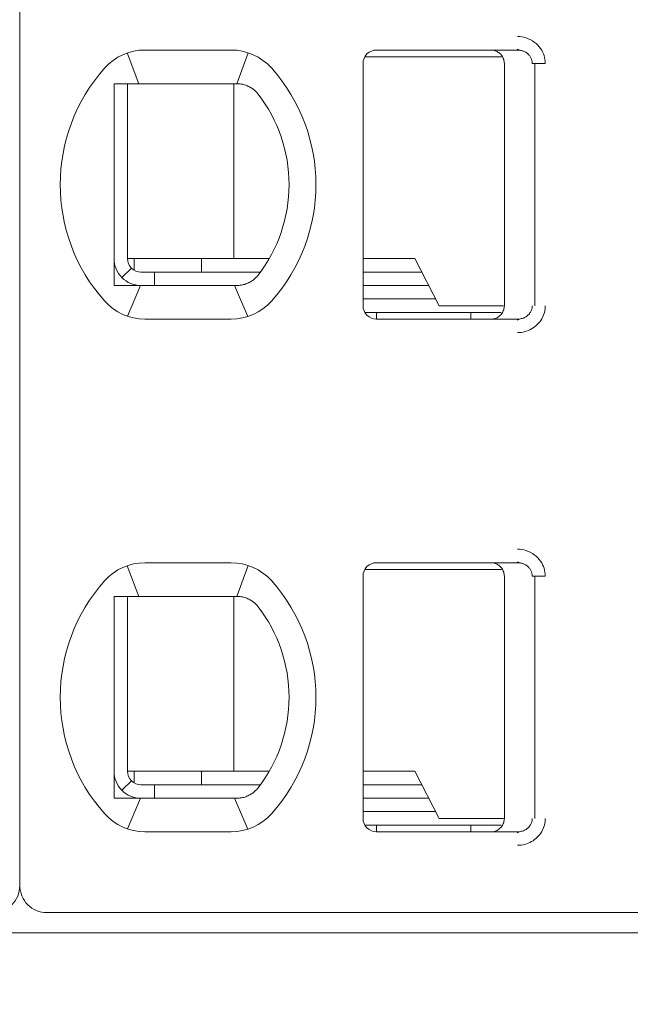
# Model space of a CAD drawing. Header units: millimetres. Extents: x -1114 to 1396, y -630 to 631.
# Tile 685 of 780: x 397.3 to 401.83, y 447.44 to 454.76. Entities that reach past the tile are written whole.
import ezdxf

# ---------------------------------------------------------------- set-up
doc = ezdxf.new("R2010")
doc.units = ezdxf.units.MM
doc.header["$MEASUREMENT"] = 0

msp = doc.modelspace()

# ---------------------------------------------------------------- linework, layer by layer
at = {"lineweight": 18}
for points, knots in [([(1038.9843, -629.7647), (1038.9843, -629.7647), (-1111.4882, -629.7647), (-1111.4882, -629.7647), (-1111.4882, -629.7647), (-1111.4882, -629.7647), (-1111.4882, 630.7883), (-1111.4882, 630.7883), (-1111.4882, 630.7883), (-1111.4882, 630.7883), (1038.9843, 630.7883), (1038.9843, 630.7883)], [0, 0, 0, 0, 0.333333, 0.333333, 0.333333, 0.333333, 0.666667, 0.666667, 0.666667, 0.666667, 1, 1, 1, 1]), ([(400.9963, 454.6334), (401.0183, 454.6335), (401.0395, 454.6303), (401.0606, 454.6235), (401.0606, 454.6235), (401.0817, 454.6167), (401.1027, 454.6065), (401.1213, 454.5928), (401.1213, 454.5928), (401.1398, 454.5792), (401.1559, 454.5623), (401.1681, 454.545), (401.1681, 454.545), (401.1803, 454.5278), (401.1886, 454.5103), (401.1944, 454.4918), (401.1944, 454.4918), (401.2001, 454.4732), (401.2032, 454.4537), (401.2034, 454.4334)], [0, 0, 0, 0, 0.2, 0.2, 0.2, 0.2, 0.4, 0.4, 0.4, 0.4, 0.6, 0.6, 0.6, 0.6, 0.8, 0.8, 0.8, 0.8, 1, 1, 1, 1]), ([(399.9489, 454.5334), (399.9224, 454.5334), (399.8969, 454.5228), (399.8782, 454.5041), (399.8782, 454.5041), (399.8594, 454.4853), (399.8489, 454.4599), (399.8489, 454.4334)], [0, 0, 0, 0, 0.5, 0.5, 0.5, 0.5, 1, 1, 1, 1]), ([(399.9489, 454.5334), (399.9224, 454.5334), (399.8969, 454.5228), (399.8782, 454.5041), (399.8782, 454.5041), (399.8594, 454.4853), (399.8489, 454.4599), (399.8489, 454.4334)], [0, 0, 0, 0, 0.5, 0.5, 0.5, 0.5, 1, 1, 1, 1]), ([(400.7989, 454.5334), (400.8094, 454.5334), (400.8199, 454.5317), (400.8299, 454.5285), (400.8299, 454.5285), (400.8398, 454.5252), (400.8493, 454.5204), (400.8578, 454.5142), (400.8578, 454.5142), (400.8662, 454.508), (400.8737, 454.5006), (400.8798, 454.4921), (400.8798, 454.4921), (400.886, 454.4836), (400.8908, 454.4741), (400.894, 454.4642), (400.894, 454.4642), (400.8972, 454.4542), (400.8989, 454.4438), (400.8989, 454.4334)], [0, 0, 0, 0, 0.2, 0.2, 0.2, 0.2, 0.4, 0.4, 0.4, 0.4, 0.6, 0.6, 0.6, 0.6, 0.8, 0.8, 0.8, 0.8, 1, 1, 1, 1]), ([(400.9963, 454.5334), (401.005, 454.5334), (401.0138, 454.5324), (401.0223, 454.5306), (401.0223, 454.5306), (401.0307, 454.5287), (401.0388, 454.526), (401.0465, 454.5225), (401.0465, 454.5225), (401.0541, 454.5189), (401.0613, 454.5146), (401.0678, 454.5096), (401.0678, 454.5096), (401.074, 454.5048), (401.0797, 454.4994), (401.0846, 454.4935), (401.0846, 454.4935), (401.0891, 454.4881), (401.093, 454.4822), (401.0963, 454.4759), (401.0963, 454.4759), (401.0995, 454.4697), (401.1021, 454.4631), (401.1038, 454.4563), (401.1038, 454.4563), (401.1058, 454.4488), (401.1068, 454.4411), (401.1068, 454.4334)], [0, 0, 0, 0, 0.142857, 0.142857, 0.142857, 0.142857, 0.285714, 0.285714, 0.285714, 0.285714, 0.428571, 0.428571, 0.428571, 0.428571, 0.571429, 0.571429, 0.571429, 0.571429, 0.714286, 0.714286, 0.714286, 0.714286, 0.857143, 0.857143, 0.857143, 0.857143, 1, 1, 1, 1]), ([(397.9989, 454.2834), (398.0056, 454.2834), (398.0124, 454.2834), (398.0192, 454.2834), (398.0192, 454.2834), (398.026, 454.2834), (398.0329, 454.2834), (398.0397, 454.2834), (398.0397, 454.2834), (398.0466, 454.2834), (398.0535, 454.2834), (398.0604, 454.2834)], [0, 0, 0, 0, 0.333333, 0.333333, 0.333333, 0.333333, 0.666667, 0.666667, 0.666667, 0.666667, 1, 1, 1, 1]), ([(397.9989, 454.2834), (397.9989, 454.2324), (397.9989, 454.18), (397.9989, 454.125), (397.9989, 454.125), (397.9989, 454.0976), (397.9989, 454.0695), (397.9989, 454.0405), (397.9989, 454.0405), (397.9989, 454.0261), (397.9989, 454.0114), (397.9989, 453.9965), (397.9989, 453.9965), (397.9989, 453.9815), (397.9989, 453.9664), (397.9989, 453.951), (397.9989, 453.951), (397.9989, 453.9202), (397.9989, 453.8887), (397.9989, 453.856), (397.9989, 453.856), (397.9989, 453.8233), (397.9989, 453.7894), (397.9989, 453.7541), (397.9989, 453.7541), (397.9989, 453.7364), (397.9989, 453.7185), (397.9989, 453.7004), (397.9989, 453.7004), (397.9989, 453.6823), (397.9989, 453.664), (397.9989, 453.6455), (397.9989, 453.6455), (397.9989, 453.627), (397.9989, 453.6082), (397.9989, 453.5893), (397.9989, 453.5893), (397.9989, 453.5703), (397.9989, 453.5511), (397.9989, 453.532), (397.9989, 453.532), (397.9989, 453.494), (397.9989, 453.4565), (397.9989, 453.4194), (397.9989, 453.4194), (397.9989, 453.4101), (397.9989, 453.4009), (397.9989, 453.3917), (397.9989, 453.3917), (397.9989, 453.3825), (397.9989, 453.3733), (397.9989, 453.3641), (397.9989, 453.3641), (397.9989, 453.3459), (397.9989, 453.3281), (397.9989, 453.3106), (397.9989, 453.3106), (397.9989, 453.2757), (397.9989, 453.242), (397.9989, 453.2094), (397.9989, 453.2094), (397.9989, 453.1931), (397.9989, 453.177), (397.9989, 453.1611), (397.9989, 453.1611), (397.9989, 453.1453), (397.9989, 453.1296), (397.9989, 453.1143), (397.9989, 453.1143), (397.9989, 453.0836), (397.9989, 453.054), (397.9989, 453.0253), (397.9989, 453.0253), (397.9989, 452.9965), (397.9989, 452.9685), (397.9989, 452.9412), (397.9989, 452.9412), (397.9989, 452.8865), (397.9989, 452.8342), (397.9989, 452.7834)], [0, 0, 0, 0, 0.05, 0.05, 0.05, 0.05, 0.1, 0.1, 0.1, 0.1, 0.15, 0.15, 0.15, 0.15, 0.2, 0.2, 0.2, 0.2, 0.25, 0.25, 0.25, 0.25, 0.3, 0.3, 0.3, 0.3, 0.35, 0.35, 0.35, 0.35, 0.4, 0.4, 0.4, 0.4, 0.45, 0.45, 0.45, 0.45, 0.5, 0.5, 0.5, 0.5, 0.55, 0.55, 0.55, 0.55, 0.6, 0.6, 0.6, 0.6, 0.65, 0.65, 0.65, 0.65, 0.7, 0.7, 0.7, 0.7, 0.75, 0.75, 0.75, 0.75, 0.8, 0.8, 0.8, 0.8, 0.85, 0.85, 0.85, 0.85, 0.9, 0.9, 0.9, 0.9, 0.95, 0.95, 0.95, 0.95, 1, 1, 1, 1]), ([(398.2281, 454.2834), (398.2229, 454.2834), (398.2177, 454.2834), (398.2124, 454.2834), (398.2124, 454.2834), (398.2072, 454.2834), (398.2019, 454.2834), (398.1965, 454.2834), (398.1965, 454.2834), (398.1911, 454.2834), (398.1856, 454.2834), (398.1799, 454.2834), (398.1799, 454.2834), (398.1742, 454.2834), (398.1684, 454.2834), (398.1625, 454.2834), (398.1625, 454.2834), (398.1565, 454.2834), (398.1504, 454.2834), (398.1441, 454.2834), (398.1441, 454.2834), (398.1378, 454.2834), (398.1314, 454.2834), (398.1248, 454.2834), (398.1248, 454.2834), (398.1182, 454.2834), (398.1115, 454.2834), (398.1045, 454.2834), (398.1045, 454.2834), (398.0976, 454.2834), (398.0904, 454.2834), (398.0831, 454.2834), (398.0831, 454.2834), (398.0757, 454.2834), (398.0681, 454.2834), (398.0604, 454.2834)], [0, 0, 0, 0, 0.111111, 0.111111, 0.111111, 0.111111, 0.222222, 0.222222, 0.222222, 0.222222, 0.333333, 0.333333, 0.333333, 0.333333, 0.444444, 0.444444, 0.444444, 0.444444, 0.555556, 0.555556, 0.555556, 0.555556, 0.666667, 0.666667, 0.666667, 0.666667, 0.777778, 0.777778, 0.777778, 0.777778, 0.888889, 0.888889, 0.888889, 0.888889, 1, 1, 1, 1]), ([(398.9113, 454.2834), (398.9066, 454.2834), (398.9019, 454.2834), (398.8972, 454.2834), (398.8972, 454.2834), (398.8926, 454.2834), (398.8879, 454.2834), (398.8833, 454.2834), (398.8833, 454.2834), (398.8787, 454.2834), (398.8742, 454.2834), (398.8697, 454.2834)], [0, 0, 0, 0, 0.333333, 0.333333, 0.333333, 0.333333, 0.666667, 0.666667, 0.666667, 0.666667, 1, 1, 1, 1]), ([(399.0089, 454.2579), (398.9986, 454.2637), (398.988, 454.2684), (398.9772, 454.2722), (398.9772, 454.2722), (398.9663, 454.276), (398.9554, 454.2788), (398.9443, 454.2806), (398.9443, 454.2806), (398.9333, 454.2825), (398.9222, 454.2834), (398.9113, 454.2834)], [0, 0, 0, 0, 0.333333, 0.333333, 0.333333, 0.333333, 0.666667, 0.666667, 0.666667, 0.666667, 1, 1, 1, 1]), ([(399.0696, 454.2056), (399.0643, 454.2124), (399.0585, 454.219), (399.0522, 454.2253), (399.0522, 454.2253), (399.0459, 454.2315), (399.0391, 454.2375), (399.0319, 454.2429), (399.0319, 454.2429), (399.0246, 454.2484), (399.017, 454.2534), (399.0089, 454.2579)], [0, 0, 0, 0, 0.333333, 0.333333, 0.333333, 0.333333, 0.666667, 0.666667, 0.666667, 0.666667, 1, 1, 1, 1]), ([(397.9989, 452.9834), (397.9989, 452.9303), (398.0199, 452.8795), (398.0575, 452.842), (398.0575, 452.842), (398.095, 452.8044), (398.1458, 452.7834), (398.1989, 452.7834)], [0, 0, 0, 0, 0.5, 0.5, 0.5, 0.5, 1, 1, 1, 1]), ([(398.0989, 452.9834), (398.0989, 452.9569), (398.1094, 452.9314), (398.1282, 452.9127), (398.1282, 452.9127), (398.1469, 452.8939), (398.1724, 452.8834), (398.1989, 452.8834)], [0, 0, 0, 0, 0.5, 0.5, 0.5, 0.5, 1, 1, 1, 1]), ([(399.0089, 452.8088), (399.0172, 452.8135), (399.0251, 452.8187), (399.0324, 452.8242), (399.0324, 452.8242), (399.0397, 452.8298), (399.0464, 452.8357), (399.0526, 452.8419), (399.0526, 452.8419), (399.0588, 452.8481), (399.0645, 452.8545), (399.0696, 452.8612)], [0, 0, 0, 0, 0.333333, 0.333333, 0.333333, 0.333333, 0.666667, 0.666667, 0.666667, 0.666667, 1, 1, 1, 1]), ([(399.0089, 452.8088), (398.9988, 452.8032), (398.9883, 452.7985), (398.9776, 452.7947), (398.9776, 452.7947), (398.9669, 452.7909), (398.9559, 452.7881), (398.9448, 452.7862), (398.9448, 452.7862), (398.9337, 452.7843), (398.9225, 452.7834), (398.9113, 452.7834)], [0, 0, 0, 0, 0.333333, 0.333333, 0.333333, 0.333333, 0.666667, 0.666667, 0.666667, 0.666667, 1, 1, 1, 1]), ([(397.9989, 452.7834), (398.0058, 452.7834), (398.0126, 452.7834), (398.0195, 452.7834), (398.0195, 452.7834), (398.0263, 452.7834), (398.0331, 452.7834), (398.04, 452.7834), (398.04, 452.7834), (398.0468, 452.7834), (398.0536, 452.7834), (398.0604, 452.7834)], [0, 0, 0, 0, 0.333333, 0.333333, 0.333333, 0.333333, 0.666667, 0.666667, 0.666667, 0.666667, 1, 1, 1, 1]), ([(398.0604, 452.7834), (398.0681, 452.7834), (398.0757, 452.7834), (398.0831, 452.7834), (398.0831, 452.7834), (398.0904, 452.7834), (398.0976, 452.7834), (398.1045, 452.7834), (398.1045, 452.7834), (398.1115, 452.7834), (398.1182, 452.7834), (398.1248, 452.7834), (398.1248, 452.7834), (398.1314, 452.7834), (398.1378, 452.7834), (398.1441, 452.7834), (398.1441, 452.7834), (398.1504, 452.7834), (398.1565, 452.7834), (398.1625, 452.7834), (398.1625, 452.7834), (398.1684, 452.7834), (398.1742, 452.7834), (398.1799, 452.7834), (398.1799, 452.7834), (398.1855, 452.7834), (398.1911, 452.7834), (398.1965, 452.7834), (398.1965, 452.7834), (398.2019, 452.7834), (398.2072, 452.7834), (398.2124, 452.7834), (398.2124, 452.7834), (398.2177, 452.7834), (398.2229, 452.7834), (398.2281, 452.7834)], [0, 0, 0, 0, 0.111111, 0.111111, 0.111111, 0.111111, 0.222222, 0.222222, 0.222222, 0.222222, 0.333333, 0.333333, 0.333333, 0.333333, 0.444444, 0.444444, 0.444444, 0.444444, 0.555556, 0.555556, 0.555556, 0.555556, 0.666667, 0.666667, 0.666667, 0.666667, 0.777778, 0.777778, 0.777778, 0.777778, 0.888889, 0.888889, 0.888889, 0.888889, 1, 1, 1, 1]), ([(398.8697, 452.7834), (398.8742, 452.7834), (398.8787, 452.7834), (398.8833, 452.7834), (398.8833, 452.7834), (398.8879, 452.7834), (398.8926, 452.7834), (398.8973, 452.7834), (398.8973, 452.7834), (398.9019, 452.7834), (398.9066, 452.7834), (398.9113, 452.7834)], [0, 0, 0, 0, 0.333333, 0.333333, 0.333333, 0.333333, 0.666667, 0.666667, 0.666667, 0.666667, 1, 1, 1, 1]), ([(399.8489, 452.6334), (399.8489, 452.6069), (399.8594, 452.5814), (399.8782, 452.5627), (399.8782, 452.5627), (399.8969, 452.5439), (399.9224, 452.5334), (399.9489, 452.5334)], [0, 0, 0, 0, 0.5, 0.5, 0.5, 0.5, 1, 1, 1, 1]), ([(399.8489, 452.6334), (399.8489, 452.6069), (399.8594, 452.5814), (399.8782, 452.5627), (399.8782, 452.5627), (399.8969, 452.5439), (399.9224, 452.5334), (399.9489, 452.5334)], [0, 0, 0, 0, 0.5, 0.5, 0.5, 0.5, 1, 1, 1, 1]), ([(400.8989, 452.6334), (400.8989, 452.6229), (400.8972, 452.6125), (400.894, 452.6026), (400.894, 452.6026), (400.8908, 452.5926), (400.886, 452.5832), (400.8798, 452.5747), (400.8798, 452.5747), (400.8737, 452.5662), (400.8663, 452.5588), (400.8578, 452.5526), (400.8578, 452.5526), (400.8494, 452.5465), (400.84, 452.5416), (400.83, 452.5383), (400.83, 452.5383), (400.82, 452.5351), (400.8095, 452.5334), (400.7989, 452.5334)], [0, 0, 0, 0, 0.2, 0.2, 0.2, 0.2, 0.4, 0.4, 0.4, 0.4, 0.6, 0.6, 0.6, 0.6, 0.8, 0.8, 0.8, 0.8, 1, 1, 1, 1]), ([(401.1068, 452.6334), (401.1068, 452.6249), (401.1056, 452.6164), (401.1032, 452.6082), (401.1032, 452.6082), (401.1009, 452.6), (401.0974, 452.5922), (401.0929, 452.5849), (401.0929, 452.5849), (401.0883, 452.5774), (401.0827, 452.5705), (401.0763, 452.5644), (401.0763, 452.5644), (401.0697, 452.5581), (401.0622, 452.5527), (401.0541, 452.5482), (401.0541, 452.5482), (401.0456, 452.5434), (401.0364, 452.5397), (401.0268, 452.5373), (401.0268, 452.5373), (401.0169, 452.5347), (401.0066, 452.5334), (400.9963, 452.5334)], [0, 0, 0, 0, 0.166667, 0.166667, 0.166667, 0.166667, 0.333333, 0.333333, 0.333333, 0.333333, 0.5, 0.5, 0.5, 0.5, 0.666667, 0.666667, 0.666667, 0.666667, 0.833333, 0.833333, 0.833333, 0.833333, 1, 1, 1, 1]), ([(401.2034, 452.6334), (401.2034, 452.616), (401.2011, 452.5992), (401.1966, 452.5827), (401.1966, 452.5827), (401.1921, 452.5661), (401.1852, 452.5498), (401.1764, 452.5347), (401.1764, 452.5347), (401.1676, 452.5196), (401.1568, 452.5057), (401.144, 452.4932), (401.144, 452.4932), (401.1311, 452.4806), (401.1162, 452.4695), (401.1005, 452.4606), (401.1005, 452.4606), (401.0848, 452.4517), (401.0683, 452.445), (401.051, 452.4405), (401.051, 452.4405), (401.0336, 452.4359), (401.0154, 452.4336), (400.9963, 452.4334)], [0, 0, 0, 0, 0.166667, 0.166667, 0.166667, 0.166667, 0.333333, 0.333333, 0.333333, 0.333333, 0.5, 0.5, 0.5, 0.5, 0.666667, 0.666667, 0.666667, 0.666667, 0.833333, 0.833333, 0.833333, 0.833333, 1, 1, 1, 1]), ([(400.9963, 450.8234), (401.0183, 450.8235), (401.0395, 450.8203), (401.0606, 450.8135), (401.0606, 450.8135), (401.0817, 450.8067), (401.1027, 450.7965), (401.1213, 450.7828), (401.1213, 450.7828), (401.1398, 450.7692), (401.1559, 450.7523), (401.1681, 450.735), (401.1681, 450.735), (401.1803, 450.7178), (401.1886, 450.7003), (401.1944, 450.6818), (401.1944, 450.6818), (401.2001, 450.6632), (401.2032, 450.6437), (401.2034, 450.6234)], [0, 0, 0, 0, 0.2, 0.2, 0.2, 0.2, 0.4, 0.4, 0.4, 0.4, 0.6, 0.6, 0.6, 0.6, 0.8, 0.8, 0.8, 0.8, 1, 1, 1, 1]), ([(399.9489, 450.7234), (399.9224, 450.7234), (399.8969, 450.7128), (399.8782, 450.6941), (399.8782, 450.6941), (399.8594, 450.6753), (399.8489, 450.6499), (399.8489, 450.6234)], [0, 0, 0, 0, 0.5, 0.5, 0.5, 0.5, 1, 1, 1, 1]), ([(399.9489, 450.7234), (399.9224, 450.7234), (399.8969, 450.7128), (399.8782, 450.6941), (399.8782, 450.6941), (399.8594, 450.6753), (399.8489, 450.6499), (399.8489, 450.6234)], [0, 0, 0, 0, 0.5, 0.5, 0.5, 0.5, 1, 1, 1, 1]), ([(400.7989, 450.7234), (400.8094, 450.7234), (400.8199, 450.7217), (400.8299, 450.7185), (400.8299, 450.7185), (400.8398, 450.7152), (400.8493, 450.7104), (400.8578, 450.7042), (400.8578, 450.7042), (400.8662, 450.698), (400.8737, 450.6906), (400.8798, 450.6821), (400.8798, 450.6821), (400.886, 450.6736), (400.8908, 450.6641), (400.894, 450.6542), (400.894, 450.6542), (400.8972, 450.6442), (400.8989, 450.6338), (400.8989, 450.6234)], [0, 0, 0, 0, 0.2, 0.2, 0.2, 0.2, 0.4, 0.4, 0.4, 0.4, 0.6, 0.6, 0.6, 0.6, 0.8, 0.8, 0.8, 0.8, 1, 1, 1, 1]), ([(400.9963, 450.7234), (401.005, 450.7234), (401.0138, 450.7224), (401.0223, 450.7206), (401.0223, 450.7206), (401.0307, 450.7187), (401.0388, 450.716), (401.0465, 450.7125), (401.0465, 450.7125), (401.0541, 450.7089), (401.0613, 450.7046), (401.0678, 450.6996), (401.0678, 450.6996), (401.074, 450.6948), (401.0797, 450.6894), (401.0846, 450.6835), (401.0846, 450.6835), (401.0891, 450.6781), (401.093, 450.6722), (401.0963, 450.6659), (401.0963, 450.6659), (401.0995, 450.6597), (401.1021, 450.6531), (401.1038, 450.6463), (401.1038, 450.6463), (401.1058, 450.6388), (401.1068, 450.6311), (401.1068, 450.6234)], [0, 0, 0, 0, 0.142857, 0.142857, 0.142857, 0.142857, 0.285714, 0.285714, 0.285714, 0.285714, 0.428571, 0.428571, 0.428571, 0.428571, 0.571429, 0.571429, 0.571429, 0.571429, 0.714286, 0.714286, 0.714286, 0.714286, 0.857143, 0.857143, 0.857143, 0.857143, 1, 1, 1, 1]), ([(397.9989, 450.4734), (398.0056, 450.4734), (398.0124, 450.4734), (398.0192, 450.4734), (398.0192, 450.4734), (398.026, 450.4734), (398.0329, 450.4734), (398.0397, 450.4734), (398.0397, 450.4734), (398.0466, 450.4734), (398.0535, 450.4734), (398.0604, 450.4734)], [0, 0, 0, 0, 0.333333, 0.333333, 0.333333, 0.333333, 0.666667, 0.666667, 0.666667, 0.666667, 1, 1, 1, 1]), ([(397.9989, 450.4734), (397.9989, 450.4224), (397.9989, 450.37), (397.9989, 450.315), (397.9989, 450.315), (397.9989, 450.2876), (397.9989, 450.2595), (397.9989, 450.2305), (397.9989, 450.2305), (397.9989, 450.2161), (397.9989, 450.2014), (397.9989, 450.1865), (397.9989, 450.1865), (397.9989, 450.1715), (397.9989, 450.1564), (397.9989, 450.141), (397.9989, 450.141), (397.9989, 450.1102), (397.9989, 450.0787), (397.9989, 450.046), (397.9989, 450.046), (397.9989, 450.0133), (397.9989, 449.9794), (397.9989, 449.9441), (397.9989, 449.9441), (397.9989, 449.9264), (397.9989, 449.9085), (397.9989, 449.8904), (397.9989, 449.8904), (397.9989, 449.8723), (397.9989, 449.854), (397.9989, 449.8355), (397.9989, 449.8355), (397.9989, 449.817), (397.9989, 449.7982), (397.9989, 449.7793), (397.9989, 449.7793), (397.9989, 449.7603), (397.9989, 449.7411), (397.9989, 449.722), (397.9989, 449.722), (397.9989, 449.684), (397.9989, 449.6465), (397.9989, 449.6094), (397.9989, 449.6094), (397.9989, 449.6001), (397.9989, 449.5909), (397.9989, 449.5817), (397.9989, 449.5817), (397.9989, 449.5725), (397.9989, 449.5633), (397.9989, 449.5541), (397.9989, 449.5541), (397.9989, 449.5359), (397.9989, 449.5181), (397.9989, 449.5006), (397.9989, 449.5006), (397.9989, 449.4657), (397.9989, 449.432), (397.9989, 449.3994), (397.9989, 449.3994), (397.9989, 449.3831), (397.9989, 449.367), (397.9989, 449.3511), (397.9989, 449.3511), (397.9989, 449.3353), (397.9989, 449.3196), (397.9989, 449.3043), (397.9989, 449.3043), (397.9989, 449.2736), (397.9989, 449.244), (397.9989, 449.2153), (397.9989, 449.2153), (397.9989, 449.1865), (397.9989, 449.1585), (397.9989, 449.1312), (397.9989, 449.1312), (397.9989, 449.0765), (397.9989, 449.0242), (397.9989, 448.9734)], [0, 0, 0, 0, 0.05, 0.05, 0.05, 0.05, 0.1, 0.1, 0.1, 0.1, 0.15, 0.15, 0.15, 0.15, 0.2, 0.2, 0.2, 0.2, 0.25, 0.25, 0.25, 0.25, 0.3, 0.3, 0.3, 0.3, 0.35, 0.35, 0.35, 0.35, 0.4, 0.4, 0.4, 0.4, 0.45, 0.45, 0.45, 0.45, 0.5, 0.5, 0.5, 0.5, 0.55, 0.55, 0.55, 0.55, 0.6, 0.6, 0.6, 0.6, 0.65, 0.65, 0.65, 0.65, 0.7, 0.7, 0.7, 0.7, 0.75, 0.75, 0.75, 0.75, 0.8, 0.8, 0.8, 0.8, 0.85, 0.85, 0.85, 0.85, 0.9, 0.9, 0.9, 0.9, 0.95, 0.95, 0.95, 0.95, 1, 1, 1, 1]), ([(398.2281, 450.4734), (398.2229, 450.4734), (398.2177, 450.4734), (398.2124, 450.4734), (398.2124, 450.4734), (398.2072, 450.4734), (398.2019, 450.4734), (398.1965, 450.4734), (398.1965, 450.4734), (398.1911, 450.4734), (398.1856, 450.4734), (398.1799, 450.4734), (398.1799, 450.4734), (398.1742, 450.4734), (398.1684, 450.4734), (398.1625, 450.4734), (398.1625, 450.4734), (398.1565, 450.4734), (398.1504, 450.4734), (398.1441, 450.4734), (398.1441, 450.4734), (398.1378, 450.4734), (398.1314, 450.4734), (398.1248, 450.4734), (398.1248, 450.4734), (398.1182, 450.4734), (398.1115, 450.4734), (398.1045, 450.4734), (398.1045, 450.4734), (398.0976, 450.4734), (398.0904, 450.4734), (398.0831, 450.4734), (398.0831, 450.4734), (398.0757, 450.4734), (398.0681, 450.4734), (398.0604, 450.4734)], [0, 0, 0, 0, 0.111111, 0.111111, 0.111111, 0.111111, 0.222222, 0.222222, 0.222222, 0.222222, 0.333333, 0.333333, 0.333333, 0.333333, 0.444444, 0.444444, 0.444444, 0.444444, 0.555556, 0.555556, 0.555556, 0.555556, 0.666667, 0.666667, 0.666667, 0.666667, 0.777778, 0.777778, 0.777778, 0.777778, 0.888889, 0.888889, 0.888889, 0.888889, 1, 1, 1, 1]), ([(398.9113, 450.4734), (398.9066, 450.4734), (398.9019, 450.4734), (398.8972, 450.4734), (398.8972, 450.4734), (398.8926, 450.4734), (398.8879, 450.4734), (398.8833, 450.4734), (398.8833, 450.4734), (398.8787, 450.4734), (398.8742, 450.4734), (398.8697, 450.4734)], [0, 0, 0, 0, 0.333333, 0.333333, 0.333333, 0.333333, 0.666667, 0.666667, 0.666667, 0.666667, 1, 1, 1, 1]), ([(399.0089, 450.4479), (398.9986, 450.4537), (398.988, 450.4584), (398.9772, 450.4622), (398.9772, 450.4622), (398.9663, 450.466), (398.9554, 450.4688), (398.9443, 450.4706), (398.9443, 450.4706), (398.9333, 450.4725), (398.9222, 450.4734), (398.9113, 450.4734)], [0, 0, 0, 0, 0.333333, 0.333333, 0.333333, 0.333333, 0.666667, 0.666667, 0.666667, 0.666667, 1, 1, 1, 1]), ([(399.0696, 450.3956), (399.0643, 450.4024), (399.0585, 450.409), (399.0522, 450.4153), (399.0522, 450.4153), (399.0459, 450.4215), (399.0391, 450.4275), (399.0319, 450.4329), (399.0319, 450.4329), (399.0246, 450.4384), (399.017, 450.4434), (399.0089, 450.4479)], [0, 0, 0, 0, 0.333333, 0.333333, 0.333333, 0.333333, 0.666667, 0.666667, 0.666667, 0.666667, 1, 1, 1, 1]), ([(397.9989, 449.1734), (397.9989, 449.1203), (398.0199, 449.0695), (398.0575, 449.032), (398.0575, 449.032), (398.095, 448.9944), (398.1458, 448.9734), (398.1989, 448.9734)], [0, 0, 0, 0, 0.5, 0.5, 0.5, 0.5, 1, 1, 1, 1]), ([(398.0989, 449.1734), (398.0989, 449.1469), (398.1094, 449.1214), (398.1282, 449.1027), (398.1282, 449.1027), (398.1469, 449.0839), (398.1724, 449.0734), (398.1989, 449.0734)], [0, 0, 0, 0, 0.5, 0.5, 0.5, 0.5, 1, 1, 1, 1]), ([(399.0089, 448.9988), (398.9988, 448.9932), (398.9883, 448.9885), (398.9776, 448.9847), (398.9776, 448.9847), (398.9669, 448.9809), (398.9559, 448.9781), (398.9448, 448.9762), (398.9448, 448.9762), (398.9337, 448.9743), (398.9225, 448.9734), (398.9113, 448.9734)], [0, 0, 0, 0, 0.333333, 0.333333, 0.333333, 0.333333, 0.666667, 0.666667, 0.666667, 0.666667, 1, 1, 1, 1]), ([(399.0089, 448.9988), (399.0172, 449.0035), (399.0251, 449.0087), (399.0324, 449.0142), (399.0324, 449.0142), (399.0397, 449.0198), (399.0464, 449.0257), (399.0526, 449.0319), (399.0526, 449.0319), (399.0588, 449.0381), (399.0645, 449.0445), (399.0696, 449.0512)], [0, 0, 0, 0, 0.333333, 0.333333, 0.333333, 0.333333, 0.666667, 0.666667, 0.666667, 0.666667, 1, 1, 1, 1]), ([(397.9989, 448.9734), (398.0058, 448.9734), (398.0126, 448.9734), (398.0195, 448.9734), (398.0195, 448.9734), (398.0263, 448.9734), (398.0331, 448.9734), (398.04, 448.9734), (398.04, 448.9734), (398.0468, 448.9734), (398.0536, 448.9734), (398.0604, 448.9734)], [0, 0, 0, 0, 0.333333, 0.333333, 0.333333, 0.333333, 0.666667, 0.666667, 0.666667, 0.666667, 1, 1, 1, 1]), ([(398.0604, 448.9734), (398.0681, 448.9734), (398.0757, 448.9734), (398.0831, 448.9734), (398.0831, 448.9734), (398.0904, 448.9734), (398.0976, 448.9734), (398.1045, 448.9734), (398.1045, 448.9734), (398.1115, 448.9734), (398.1182, 448.9734), (398.1248, 448.9734), (398.1248, 448.9734), (398.1314, 448.9734), (398.1378, 448.9734), (398.1441, 448.9734), (398.1441, 448.9734), (398.1504, 448.9734), (398.1565, 448.9734), (398.1625, 448.9734), (398.1625, 448.9734), (398.1684, 448.9734), (398.1742, 448.9734), (398.1799, 448.9734), (398.1799, 448.9734), (398.1855, 448.9734), (398.1911, 448.9734), (398.1965, 448.9734), (398.1965, 448.9734), (398.2019, 448.9734), (398.2072, 448.9734), (398.2124, 448.9734), (398.2124, 448.9734), (398.2177, 448.9734), (398.2229, 448.9734), (398.2281, 448.9734)], [0, 0, 0, 0, 0.111111, 0.111111, 0.111111, 0.111111, 0.222222, 0.222222, 0.222222, 0.222222, 0.333333, 0.333333, 0.333333, 0.333333, 0.444444, 0.444444, 0.444444, 0.444444, 0.555556, 0.555556, 0.555556, 0.555556, 0.666667, 0.666667, 0.666667, 0.666667, 0.777778, 0.777778, 0.777778, 0.777778, 0.888889, 0.888889, 0.888889, 0.888889, 1, 1, 1, 1]), ([(398.8697, 448.9734), (398.8742, 448.9734), (398.8787, 448.9734), (398.8833, 448.9734), (398.8833, 448.9734), (398.8879, 448.9734), (398.8926, 448.9734), (398.8973, 448.9734), (398.8973, 448.9734), (398.9019, 448.9734), (398.9066, 448.9734), (398.9113, 448.9734)], [0, 0, 0, 0, 0.333333, 0.333333, 0.333333, 0.333333, 0.666667, 0.666667, 0.666667, 0.666667, 1, 1, 1, 1]), ([(399.8489, 448.8234), (399.8489, 448.7969), (399.8594, 448.7714), (399.8782, 448.7527), (399.8782, 448.7527), (399.8969, 448.7339), (399.9224, 448.7234), (399.9489, 448.7234)], [0, 0, 0, 0, 0.5, 0.5, 0.5, 0.5, 1, 1, 1, 1]), ([(399.8489, 448.8234), (399.8489, 448.7969), (399.8594, 448.7714), (399.8782, 448.7527), (399.8782, 448.7527), (399.8969, 448.7339), (399.9224, 448.7234), (399.9489, 448.7234)], [0, 0, 0, 0, 0.5, 0.5, 0.5, 0.5, 1, 1, 1, 1]), ([(400.8989, 448.8234), (400.8989, 448.8129), (400.8972, 448.8025), (400.894, 448.7926), (400.894, 448.7926), (400.8908, 448.7826), (400.886, 448.7732), (400.8798, 448.7647), (400.8798, 448.7647), (400.8737, 448.7562), (400.8663, 448.7488), (400.8578, 448.7426), (400.8578, 448.7426), (400.8494, 448.7365), (400.84, 448.7316), (400.83, 448.7283), (400.83, 448.7283), (400.82, 448.7251), (400.8095, 448.7234), (400.7989, 448.7234)], [0, 0, 0, 0, 0.2, 0.2, 0.2, 0.2, 0.4, 0.4, 0.4, 0.4, 0.6, 0.6, 0.6, 0.6, 0.8, 0.8, 0.8, 0.8, 1, 1, 1, 1]), ([(401.1068, 448.8234), (401.1068, 448.8149), (401.1056, 448.8064), (401.1032, 448.7982), (401.1032, 448.7982), (401.1009, 448.79), (401.0974, 448.7822), (401.0929, 448.7749), (401.0929, 448.7749), (401.0883, 448.7674), (401.0827, 448.7605), (401.0763, 448.7544), (401.0763, 448.7544), (401.0697, 448.7481), (401.0622, 448.7427), (401.0541, 448.7382), (401.0541, 448.7382), (401.0456, 448.7334), (401.0364, 448.7297), (401.0268, 448.7273), (401.0268, 448.7273), (401.0169, 448.7247), (401.0066, 448.7234), (400.9963, 448.7234)], [0, 0, 0, 0, 0.166667, 0.166667, 0.166667, 0.166667, 0.333333, 0.333333, 0.333333, 0.333333, 0.5, 0.5, 0.5, 0.5, 0.666667, 0.666667, 0.666667, 0.666667, 0.833333, 0.833333, 0.833333, 0.833333, 1, 1, 1, 1]), ([(401.2034, 448.8234), (401.2034, 448.806), (401.2011, 448.7892), (401.1966, 448.7727), (401.1966, 448.7727), (401.1921, 448.7561), (401.1852, 448.7398), (401.1764, 448.7247), (401.1764, 448.7247), (401.1676, 448.7096), (401.1568, 448.6957), (401.144, 448.6832), (401.144, 448.6832), (401.1311, 448.6706), (401.1162, 448.6595), (401.1005, 448.6506), (401.1005, 448.6506), (401.0848, 448.6417), (401.0683, 448.635), (401.051, 448.6305), (401.051, 448.6305), (401.0336, 448.6259), (401.0154, 448.6236), (400.9963, 448.6234)], [0, 0, 0, 0, 0.166667, 0.166667, 0.166667, 0.166667, 0.333333, 0.333333, 0.333333, 0.333333, 0.5, 0.5, 0.5, 0.5, 0.666667, 0.666667, 0.666667, 0.666667, 0.833333, 0.833333, 0.833333, 0.833333, 1, 1, 1, 1]), ([(397.2989, 448.3234), (397.2989, 448.2703), (397.3199, 448.2195), (397.3575, 448.182), (397.3575, 448.182), (397.395, 448.1444), (397.4458, 448.1234), (397.4989, 448.1234)], [0, 0, 0, 0, 0.5, 0.5, 0.5, 0.5, 1, 1, 1, 1])]:
    msp.add_open_spline(points, degree=3, knots=knots, dxfattribs=at)
for points in [[(397.2989, 458.7434), (397.2989, 458.7434), (397.2989, 448.3234), (397.2989, 448.3234)], [(397.2989, 458.7434), (397.2989, 458.7434), (397.2989, 448.3234), (397.2989, 448.3234)], [(398.2281, 454.5334), (398.1142, 454.5334), (398.0058, 454.4849), (397.9299, 454.4)], [(398.2281, 454.5334), (398.1142, 454.5334), (398.0058, 454.4849), (397.9299, 454.4)], [(398.0973, 454.5114), (398.0973, 454.5114), (398.1818, 454.2834), (398.1818, 454.2834)], [(398.2281, 454.5334), (398.2281, 454.5334), (398.8697, 454.5334), (398.8697, 454.5334)], [(398.2281, 454.5334), (398.2281, 454.5334), (398.8697, 454.5334), (398.8697, 454.5334)], [(399.1678, 454.4), (399.092, 454.4849), (398.9835, 454.5334), (398.8697, 454.5334)], [(399.1678, 454.4), (399.092, 454.4849), (398.9835, 454.5334), (398.8697, 454.5334)], [(398.9961, 454.5129), (398.9961, 454.5129), (398.9106, 454.2834), (398.9106, 454.2834)], [(400.5298, 454.4834), (400.5298, 454.4834), (399.8623, 454.4834), (399.8623, 454.4834)], [(399.9489, 454.5334), (399.9489, 454.5334), (400.9963, 454.5334), (400.9963, 454.5334)], [(399.9489, 454.5334), (399.9489, 454.5334), (400.9963, 454.5334), (400.9963, 454.5334)], [(400.879, 454.4834), (400.879, 454.4834), (400.5298, 454.4834), (400.5298, 454.4834)], [(400.9952, 454.5403), (400.9952, 454.5403), (401.0389, 454.5256), (401.0389, 454.5256)], [(397.9299, 454.4), (397.4885, 453.9066), (397.4885, 453.1602), (397.9299, 452.6667)], [(397.9299, 454.4), (397.4885, 453.9066), (397.4885, 453.1602), (397.9299, 452.6667)], [(399.1678, 452.6667), (399.6092, 453.1602), (399.6092, 453.9066), (399.1678, 454.4)], [(399.1678, 452.6667), (399.6092, 453.1602), (399.6092, 453.9066), (399.1678, 454.4)], [(399.8489, 452.6334), (399.8489, 452.6334), (399.8489, 454.4334), (399.8489, 454.4334)], [(399.8489, 452.6334), (399.8489, 452.6334), (399.8489, 454.4334), (399.8489, 454.4334)], [(400.8989, 452.6334), (400.8989, 452.6334), (400.8989, 454.4334), (400.8989, 454.4334)], [(401.1068, 454.4334), (401.1068, 454.4334), (401.2034, 454.4334), (401.2034, 454.4334)], [(401.1266, 452.6334), (401.1266, 452.6334), (401.1266, 454.4334), (401.1266, 454.4334)], [(398.0989, 454.2834), (398.0989, 454.2834), (398.0989, 452.9834), (398.0989, 452.9834)], [(398.8697, 454.2834), (398.8697, 454.2834), (398.2281, 454.2834), (398.2281, 454.2834)], [(398.888, 454.2834), (398.888, 454.2834), (398.888, 452.9834), (398.888, 452.9834)], [(399.2989, 453.5334), (399.2989, 453.7766), (399.2182, 454.013), (399.0696, 454.2056)], [(399.0696, 452.8612), (399.2182, 453.0537), (399.2989, 453.2901), (399.2989, 453.5334)], [(398.0989, 452.9834), (398.0989, 452.9834), (398.8584, 452.9834), (398.8584, 452.9834)], [(398.1489, 452.8968), (398.1489, 452.8968), (398.1489, 452.9834), (398.1489, 452.9834)], [(398.6489, 452.8834), (398.6489, 452.8834), (398.6489, 452.9834), (398.6489, 452.9834)], [(398.8584, 452.9834), (398.8584, 452.9834), (398.9092, 452.9834), (398.9092, 452.9834)], [(399.1515, 452.9834), (399.1515, 452.9834), (398.9092, 452.9834), (398.9092, 452.9834)], [(400.2332, 452.9834), (400.2332, 452.9834), (399.8489, 452.9834), (399.8489, 452.9834)], [(400.4137, 452.6334), (400.4137, 452.6334), (400.2332, 452.9834), (400.2332, 452.9834)], [(398.1282, 452.9127), (398.1282, 452.9127), (398.0575, 452.842), (398.0575, 452.842)], [(398.2989, 452.8834), (398.2989, 452.8834), (398.1989, 452.8834), (398.1989, 452.8834)], [(398.2989, 452.8834), (398.2989, 452.8834), (398.2989, 452.7834), (398.2989, 452.7834)], [(398.2989, 452.8834), (398.2989, 452.8834), (399.0863, 452.8834), (399.0863, 452.8834)], [(399.8489, 452.8834), (399.8489, 452.8834), (400.2848, 452.8834), (400.2848, 452.8834)], [(398.0983, 452.555), (398.0983, 452.555), (398.1957, 452.7834), (398.1957, 452.7834)], [(398.2281, 452.7834), (398.2281, 452.7834), (398.8697, 452.7834), (398.8697, 452.7834)], [(398.9939, 452.5532), (398.9939, 452.5532), (398.8928, 452.7834), (398.8928, 452.7834)], [(400.3364, 452.7834), (400.3364, 452.7834), (399.8489, 452.7834), (399.8489, 452.7834)], [(397.9299, 452.6667), (398.0058, 452.5819), (398.1142, 452.5334), (398.2281, 452.5334)], [(397.9299, 452.6667), (398.0058, 452.5819), (398.1142, 452.5334), (398.2281, 452.5334)], [(398.8697, 452.5334), (398.9835, 452.5334), (399.092, 452.5819), (399.1678, 452.6667)], [(398.8697, 452.5334), (398.9835, 452.5334), (399.092, 452.5819), (399.1678, 452.6667)], [(400.3879, 452.6834), (400.3879, 452.6834), (399.8489, 452.6834), (399.8489, 452.6834)], [(400.8754, 452.5834), (400.8754, 452.5834), (399.8623, 452.5834), (399.8623, 452.5834)], [(399.9489, 452.5334), (399.9489, 452.5334), (399.9489, 452.5834), (399.9489, 452.5834)], [(400.4137, 452.6334), (400.4137, 452.6334), (400.5298, 452.6334), (400.5298, 452.6334)], [(400.5298, 452.6334), (400.5298, 452.6334), (400.8923, 452.6334), (400.8923, 452.6334)], [(400.6489, 452.5834), (400.6489, 452.5834), (400.6489, 452.5334), (400.6489, 452.5334)], [(398.2281, 452.5334), (398.2281, 452.5334), (398.8697, 452.5334), (398.8697, 452.5334)], [(398.8697, 452.5334), (398.8697, 452.5334), (398.2281, 452.5334), (398.2281, 452.5334)], [(399.9489, 452.5334), (399.9489, 452.5334), (400.9963, 452.5334), (400.9963, 452.5334)], [(399.9489, 452.5334), (399.9489, 452.5334), (400.9963, 452.5334), (400.9963, 452.5334)], [(401.0185, 452.5355), (401.0185, 452.5355), (400.9952, 452.5265), (400.9952, 452.5265)], [(400.9963, 452.5266), (400.9963, 452.5266), (400.9963, 452.5334), (400.9963, 452.5334)], [(398.2281, 450.7234), (398.1142, 450.7234), (398.0058, 450.6749), (397.9299, 450.59)], [(398.2281, 450.7234), (398.1142, 450.7234), (398.0058, 450.6749), (397.9299, 450.59)], [(398.0973, 450.7014), (398.0973, 450.7014), (398.1818, 450.4734), (398.1818, 450.4734)], [(398.2281, 450.7234), (398.2281, 450.7234), (398.8697, 450.7234), (398.8697, 450.7234)], [(398.2281, 450.7234), (398.2281, 450.7234), (398.8697, 450.7234), (398.8697, 450.7234)], [(399.1678, 450.59), (399.092, 450.6749), (398.9835, 450.7234), (398.8697, 450.7234)], [(399.1678, 450.59), (399.092, 450.6749), (398.9835, 450.7234), (398.8697, 450.7234)], [(398.9961, 450.7029), (398.9961, 450.7029), (398.9106, 450.4734), (398.9106, 450.4734)], [(400.5298, 450.6734), (400.5298, 450.6734), (399.8623, 450.6734), (399.8623, 450.6734)], [(399.9489, 450.7234), (399.9489, 450.7234), (400.9963, 450.7234), (400.9963, 450.7234)], [(399.9489, 450.7234), (399.9489, 450.7234), (400.9963, 450.7234), (400.9963, 450.7234)], [(400.879, 450.6734), (400.879, 450.6734), (400.5298, 450.6734), (400.5298, 450.6734)], [(400.9952, 450.7303), (400.9952, 450.7303), (401.0389, 450.7156), (401.0389, 450.7156)], [(399.8489, 448.8234), (399.8489, 448.8234), (399.8489, 450.6234), (399.8489, 450.6234)], [(399.8489, 448.8234), (399.8489, 448.8234), (399.8489, 450.6234), (399.8489, 450.6234)], [(400.8989, 448.8234), (400.8989, 448.8234), (400.8989, 450.6234), (400.8989, 450.6234)], [(401.1068, 450.6234), (401.1068, 450.6234), (401.2034, 450.6234), (401.2034, 450.6234)], [(401.1266, 448.8234), (401.1266, 448.8234), (401.1266, 450.6234), (401.1266, 450.6234)], [(397.9299, 450.59), (397.4885, 450.0966), (397.4885, 449.3502), (397.9299, 448.8567)], [(397.9299, 450.59), (397.4885, 450.0966), (397.4885, 449.3502), (397.9299, 448.8567)], [(399.1678, 448.8567), (399.6092, 449.3502), (399.6092, 450.0966), (399.1678, 450.59)], [(399.1678, 448.8567), (399.6092, 449.3502), (399.6092, 450.0966), (399.1678, 450.59)], [(398.0989, 450.4734), (398.0989, 450.4734), (398.0989, 449.1734), (398.0989, 449.1734)], [(398.8697, 450.4734), (398.8697, 450.4734), (398.2281, 450.4734), (398.2281, 450.4734)], [(398.888, 450.4734), (398.888, 450.4734), (398.888, 449.1734), (398.888, 449.1734)], [(399.2989, 449.7234), (399.2989, 449.9666), (399.2182, 450.203), (399.0696, 450.3956)], [(399.0696, 449.0512), (399.2182, 449.2437), (399.2989, 449.4801), (399.2989, 449.7234)], [(398.0989, 449.1734), (398.0989, 449.1734), (398.8584, 449.1734), (398.8584, 449.1734)], [(398.1489, 449.0868), (398.1489, 449.0868), (398.1489, 449.1734), (398.1489, 449.1734)], [(398.6489, 449.0734), (398.6489, 449.0734), (398.6489, 449.1734), (398.6489, 449.1734)], [(398.8584, 449.1734), (398.8584, 449.1734), (398.9092, 449.1734), (398.9092, 449.1734)], [(399.1515, 449.1734), (399.1515, 449.1734), (398.9092, 449.1734), (398.9092, 449.1734)], [(400.2332, 449.1734), (400.2332, 449.1734), (399.8489, 449.1734), (399.8489, 449.1734)], [(400.4137, 448.8234), (400.4137, 448.8234), (400.2332, 449.1734), (400.2332, 449.1734)], [(398.1282, 449.1027), (398.1282, 449.1027), (398.0575, 449.032), (398.0575, 449.032)], [(398.2989, 449.0734), (398.2989, 449.0734), (398.1989, 449.0734), (398.1989, 449.0734)], [(398.2989, 449.0734), (398.2989, 449.0734), (399.0863, 449.0734), (399.0863, 449.0734)], [(398.2989, 449.0734), (398.2989, 449.0734), (398.2989, 448.9734), (398.2989, 448.9734)], [(399.8489, 449.0734), (399.8489, 449.0734), (400.2848, 449.0734), (400.2848, 449.0734)], [(398.0983, 448.745), (398.0983, 448.745), (398.1957, 448.9734), (398.1957, 448.9734)], [(398.2281, 448.9734), (398.2281, 448.9734), (398.8697, 448.9734), (398.8697, 448.9734)], [(398.9939, 448.7432), (398.9939, 448.7432), (398.8928, 448.9734), (398.8928, 448.9734)], [(400.3364, 448.9734), (400.3364, 448.9734), (399.8489, 448.9734), (399.8489, 448.9734)], [(397.9299, 448.8567), (398.0058, 448.7719), (398.1142, 448.7234), (398.2281, 448.7234)], [(397.9299, 448.8567), (398.0058, 448.7719), (398.1142, 448.7234), (398.2281, 448.7234)], [(398.8697, 448.7234), (398.9835, 448.7234), (399.092, 448.7719), (399.1678, 448.8567)], [(398.8697, 448.7234), (398.9835, 448.7234), (399.092, 448.7719), (399.1678, 448.8567)], [(400.3879, 448.8734), (400.3879, 448.8734), (399.8489, 448.8734), (399.8489, 448.8734)], [(400.8754, 448.7734), (400.8754, 448.7734), (399.8623, 448.7734), (399.8623, 448.7734)], [(399.9489, 448.7234), (399.9489, 448.7234), (399.9489, 448.7734), (399.9489, 448.7734)], [(400.4137, 448.8234), (400.4137, 448.8234), (400.5298, 448.8234), (400.5298, 448.8234)], [(400.5298, 448.8234), (400.5298, 448.8234), (400.8923, 448.8234), (400.8923, 448.8234)], [(400.6489, 448.7734), (400.6489, 448.7734), (400.6489, 448.7234), (400.6489, 448.7234)], [(398.2281, 448.7234), (398.2281, 448.7234), (398.8697, 448.7234), (398.8697, 448.7234)], [(398.8697, 448.7234), (398.8697, 448.7234), (398.2281, 448.7234), (398.2281, 448.7234)], [(399.9489, 448.7234), (399.9489, 448.7234), (400.9963, 448.7234), (400.9963, 448.7234)], [(399.9489, 448.7234), (399.9489, 448.7234), (400.9963, 448.7234), (400.9963, 448.7234)], [(401.0185, 448.7255), (401.0185, 448.7255), (400.9952, 448.7165), (400.9952, 448.7165)], [(400.9963, 448.7166), (400.9963, 448.7166), (400.9963, 448.7234), (400.9963, 448.7234)], [(397.0989, 448.1234), (397.2093, 448.1234), (397.2989, 448.2129), (397.2989, 448.3234)], [(397.4989, 448.1234), (397.4989, 448.1234), (402.0989, 448.1234), (402.0989, 448.1234)], [(412.1489, 447.9734), (412.1489, 447.9734), (372.4489, 447.9734), (372.4489, 447.9734)]]:
    msp.add_open_spline(points, degree=3, dxfattribs=at)

doc.saveas('drawing.dxf')
